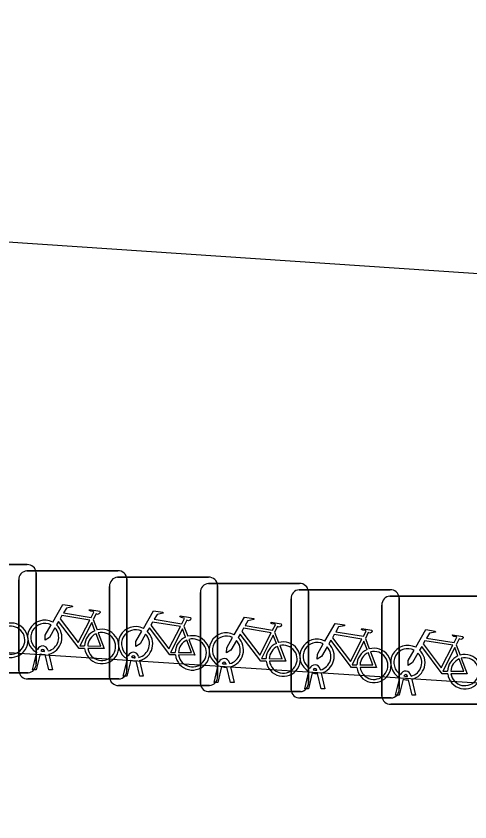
# Model space of a CAD drawing. Extents: x 161848 to 162726, y 385382 to 386521.
# Drawn here: x 162077.85 to 162082.04, y 385625.61 to 385633.06 of the extents above; entities that cross this region are included whole.
import ezdxf

# ---------------------------------------------------------------- set-up
doc = ezdxf.new("R2010")
doc.units = 0
for name, color, linetype in [('IMGEO_Fietsenrek', 7, 'Continuous'), ('IMGEO_Pand', 7, 'Continuous'), ('IMGEO_Rijbaan_lokaal_open', 7, 'Continuous')]:
    doc.layers.add(name, color=color, linetype=linetype)

msp = doc.modelspace()

# ---------------------------------------------------------------- linework, layer by layer
at = {"layer": 'IMGEO_Fietsenrek'}
for p, q in [((162077.1069, 385627.9885), (162077.9478, 385627.9885)), ((162077.9478, 385627.9885), (162077.1069, 385627.9885)), ((162077.9469, 385627.9305), (162078.7878, 385627.9305)), ((162078.7878, 385627.9305), (162077.9469, 385627.9305)), ((162078.0315, 385627.9141), (162078.0315, 385627.0732)), ((162078.0315, 385627.0732), (162078.0315, 385627.9141)), ((162078.7859, 385627.8715), (162079.6268, 385627.8715)), ((162079.6268, 385627.8715), (162078.7859, 385627.8715)), ((162077.8725, 385627.0059), (162077.8725, 385627.8468)), ((162077.8725, 385627.8468), (162077.8725, 385627.0059)), ((162078.8715, 385627.8561), (162078.8715, 385627.0152)), ((162078.8715, 385627.0152), (162078.8715, 385627.8561)), ((162079.6259, 385627.8135), (162080.4668, 385627.8135)), ((162080.4668, 385627.8135), (162079.6259, 385627.8135)), ((162079.7105, 385627.7971), (162079.7105, 385626.9562)), ((162079.7105, 385626.9562), (162079.7105, 385627.7971)), ((162078.7115, 385626.9469), (162078.7115, 385627.7878)), ((162078.7115, 385627.7878), (162078.7115, 385626.9469)), ((162079.5515, 385626.8889), (162079.5515, 385627.7298)), ((162079.5515, 385627.7298), (162079.5515, 385626.8889)), ((162080.4649, 385627.7555), (162081.3058, 385627.7555)), ((162081.3058, 385627.7555), (162080.4649, 385627.7555)), ((162080.5505, 385627.7391), (162080.5505, 385626.8982)), ((162080.5505, 385626.8982), (162080.5505, 385627.7391)), ((162080.3905, 385626.8309), (162080.3905, 385627.6718)), ((162080.3905, 385627.6718), (162080.3905, 385626.8309)), ((162081.3049, 385627.6975), (162082.1458, 385627.6975)), ((162082.1458, 385627.6975), (162081.3049, 385627.6975)), ((162081.3895, 385627.6811), (162081.3895, 385626.8402)), ((162081.3895, 385626.8402), (162081.3895, 385627.6811)), ((162081.2305, 385626.7729), (162081.2305, 385627.6138)), ((162081.2305, 385627.6138), (162081.2305, 385626.7729)), ((162078.5592, 385627.4802), (162078.5955, 385627.385)), ((162079.3982, 385627.4212), (162079.4345, 385627.326)), ((162080.2382, 385627.3632), (162080.2745, 385627.268)), ((162081.0772, 385627.3052), (162081.1135, 385627.21)), ((162081.9172, 385627.2472), (162081.9535, 385627.152)), ((162077.9995, 385627.0153), (162078.0378, 385627.1753)), ((162078.0682, 385627.1631), (162078.0329, 385627.0153)), ((162078.1099, 385627.1869), (162078.1089, 385627.1912)), ((162078.151, 385627.0153), (162078.1171, 385627.157)), ((162078.1406, 385627.1984), (162078.1424, 385627.1905)), ((162078.1494, 385627.1613), (162078.1844, 385627.0153)), ((162078.9489, 385627.1279), (162078.9479, 385627.1322)), ((162078.9796, 385627.1394), (162078.9814, 385627.1315)), ((162078.8385, 385626.9563), (162078.8768, 385627.1163)), ((162078.9072, 385627.1041), (162078.8719, 385626.9563)), ((162078.99, 385626.9563), (162078.9561, 385627.098)), ((162078.9884, 385627.1023), (162079.0234, 385626.9563)), ((162079.6785, 385626.8983), (162079.7168, 385627.0583)), ((162079.7889, 385627.0699), (162079.7879, 385627.0742)), ((162079.8196, 385627.0814), (162079.8214, 385627.0735)), ((162077.9571, 385626.9895), (162077.1162, 385626.9895)), ((162077.1162, 385626.9895), (162077.9571, 385626.9895)), ((162078.0329, 385627.0153), (162077.9995, 385627.0153)), ((162078.1844, 385627.0153), (162078.151, 385627.0153)), ((162079.7472, 385627.0461), (162079.7119, 385626.8983)), ((162079.83, 385626.8983), (162079.7961, 385627.04)), ((162079.8284, 385627.0443), (162079.8634, 385626.8983)), ((162080.5175, 385626.8403), (162080.5558, 385627.0003)), ((162080.5862, 385626.9881), (162080.5509, 385626.8403)), ((162080.6279, 385627.0119), (162080.6269, 385627.0162)), ((162080.669, 385626.8403), (162080.6351, 385626.982)), ((162080.6586, 385627.0234), (162080.6604, 385627.0155)), ((162080.6674, 385626.9863), (162080.7024, 385626.8403)), ((162078.7971, 385626.9315), (162077.9562, 385626.9315)), ((162077.9562, 385626.9315), (162078.7971, 385626.9315)), ((162078.8719, 385626.9563), (162078.8385, 385626.9563)), ((162079.0234, 385626.9563), (162078.99, 385626.9563)), ((162081.3575, 385626.7823), (162081.3958, 385626.9423)), ((162081.4262, 385626.9301), (162081.3909, 385626.7823)), ((162081.4679, 385626.9539), (162081.4669, 385626.9582)), ((162081.509, 385626.7823), (162081.4751, 385626.924)), ((162081.4986, 385626.9654), (162081.5004, 385626.9575)), ((162081.5074, 385626.9283), (162081.5424, 385626.7823)), ((162079.6361, 385626.8725), (162078.7952, 385626.8725)), ((162078.7952, 385626.8725), (162079.6361, 385626.8725)), ((162079.7119, 385626.8983), (162079.6785, 385626.8983)), ((162079.8634, 385626.8983), (162079.83, 385626.8983)), ((162080.5509, 385626.8403), (162080.5175, 385626.8403)), ((162080.7024, 385626.8403), (162080.669, 385626.8403)), ((162080.4761, 385626.8145), (162079.6352, 385626.8145)), ((162079.6352, 385626.8145), (162080.4761, 385626.8145)), ((162081.3151, 385626.7565), (162080.4742, 385626.7565)), ((162080.4742, 385626.7565), (162081.3151, 385626.7565)), ((162081.3909, 385626.7823), (162081.3575, 385626.7823)), ((162081.5424, 385626.7823), (162081.509, 385626.7823)), ((162082.1551, 385626.6985), (162081.3142, 385626.6985)), ((162081.3142, 385626.6985), (162082.1551, 385626.6985))]:
    msp.add_line(p, q, dxfattribs=at)
for points in [[(162078.1851, 385627.4572), (162078.2798, 385627.6207), (162078.366, 385627.6069), (162078.3677, 385627.5982), (162078.3116, 385627.5873), (162078.2854, 385627.542), (162078.5406, 385627.5012)], [(162078.5406, 385627.5012), (162078.5656, 385627.55), (162078.5605, 385627.554), (162078.5373, 385627.5577), (162078.5246, 385627.5652), (162078.5236, 385627.5683), (162078.5258, 385627.5729), (162078.6206, 385627.5578), (162078.6229, 385627.5475), (162078.6135, 385627.5351), (162078.6011, 385627.5287), (162078.5866, 385627.5349), (162078.5592, 385627.4802)], [(162078.5277, 385627.476), (162078.2709, 385627.517), (162078.2542, 385627.4882), (162078.4212, 385627.2679), (162078.5277, 385627.476)], [(162079.0241, 385627.3982), (162079.1188, 385627.5617), (162079.205, 385627.5479), (162079.2067, 385627.5392), (162079.1506, 385627.5283), (162079.1244, 385627.483), (162079.3796, 385627.4422)], [(162079.3796, 385627.4422), (162079.4046, 385627.491), (162079.3995, 385627.495), (162079.3763, 385627.4987), (162079.3636, 385627.5062), (162079.3626, 385627.5093), (162079.3648, 385627.5139), (162079.4596, 385627.4988), (162079.4619, 385627.4885), (162079.4525, 385627.4761), (162079.4401, 385627.4697), (162079.4256, 385627.4759), (162079.3982, 385627.4212)], [(162079.8641, 385627.3402), (162079.9588, 385627.5037), (162080.045, 385627.4899), (162080.0467, 385627.4812), (162079.9906, 385627.4703), (162079.9644, 385627.425), (162080.2196, 385627.3842)], [(162078.2058, 385627.4047), (162078.1542, 385627.3155), (162078.1143, 385627.2895), (162078.1155, 385627.337), (162078.17, 385627.4312)], [(162078.4808, 385627.2125), (162078.4311, 385627.2126), (162078.2404, 385627.4643), (162078.2214, 385627.4315)], [(162078.5757, 385627.378), (162078.5464, 385627.4548), (162078.437, 385627.2367), (162078.4797, 385627.2366)], [(162079.3667, 385627.417), (162079.1099, 385627.458), (162079.0932, 385627.4292), (162079.2602, 385627.2089), (162079.3667, 385627.417)], [(162080.2196, 385627.3842), (162080.2446, 385627.433), (162080.2395, 385627.437), (162080.2163, 385627.4407), (162080.2036, 385627.4482), (162080.2026, 385627.4513), (162080.2048, 385627.4559), (162080.2996, 385627.4408), (162080.3019, 385627.4305), (162080.2925, 385627.4181), (162080.2801, 385627.4117), (162080.2656, 385627.4179), (162080.2382, 385627.3632)], [(162080.7031, 385627.2822), (162080.7978, 385627.4457), (162080.884, 385627.4319), (162080.8857, 385627.4232), (162080.8296, 385627.4123), (162080.8034, 385627.367), (162081.0586, 385627.3262)], [(162078.5097, 385627.2365), (162078.6296, 385627.2363), (162078.5864, 385627.3499)], [(162078.6062, 385627.3568), (162078.6612, 385627.2122), (162078.5111, 385627.2125)], [(162079.0448, 385627.3457), (162078.9932, 385627.2565), (162078.9533, 385627.2305), (162078.9545, 385627.278), (162079.009, 385627.3722)], [(162079.3198, 385627.1535), (162079.2701, 385627.1536), (162079.0794, 385627.4053), (162079.0604, 385627.3725)], [(162079.4147, 385627.319), (162079.3854, 385627.3958), (162079.276, 385627.1777), (162079.3187, 385627.1776)], [(162080.2067, 385627.359), (162079.9499, 385627.4), (162079.9332, 385627.3712), (162080.1002, 385627.1509), (162080.2067, 385627.359)], [(162081.0586, 385627.3262), (162081.0836, 385627.375), (162081.0785, 385627.379), (162081.0553, 385627.3827), (162081.0426, 385627.3902), (162081.0416, 385627.3933), (162081.0438, 385627.3979), (162081.1386, 385627.3828), (162081.1409, 385627.3725), (162081.1315, 385627.3601), (162081.1191, 385627.3537), (162081.1046, 385627.3599), (162081.0772, 385627.3052)], [(162081.5431, 385627.2242), (162081.6378, 385627.3877), (162081.724, 385627.3739), (162081.7257, 385627.3652), (162081.6696, 385627.3543), (162081.6434, 385627.309), (162081.8986, 385627.2682)], [(162079.3487, 385627.1775), (162079.4686, 385627.1773), (162079.4254, 385627.2909)], [(162079.4452, 385627.2978), (162079.5002, 385627.1532), (162079.3501, 385627.1535)], [(162079.8848, 385627.2877), (162079.8332, 385627.1985), (162079.7933, 385627.1725), (162079.7945, 385627.22), (162079.849, 385627.3142)], [(162080.1598, 385627.0955), (162080.1101, 385627.0956), (162079.9194, 385627.3473), (162079.9004, 385627.3145)], [(162080.2547, 385627.261), (162080.2254, 385627.3378), (162080.116, 385627.1197), (162080.1587, 385627.1196)], [(162080.9988, 385627.0375), (162080.9491, 385627.0376), (162080.7584, 385627.2893), (162080.7394, 385627.2565)], [(162081.0457, 385627.301), (162080.7889, 385627.342), (162080.7722, 385627.3132), (162080.9392, 385627.0929), (162081.0457, 385627.301)], [(162081.0937, 385627.203), (162081.0644, 385627.2798), (162080.955, 385627.0617), (162080.9977, 385627.0616)], [(162081.8857, 385627.243), (162081.6289, 385627.284), (162081.6122, 385627.2552), (162081.7792, 385627.0349), (162081.8857, 385627.243)], [(162081.8986, 385627.2682), (162081.9236, 385627.317), (162081.9185, 385627.321), (162081.8953, 385627.3247), (162081.8826, 385627.3322), (162081.8816, 385627.3353), (162081.8838, 385627.3399), (162081.9786, 385627.3248), (162081.9809, 385627.3145), (162081.9715, 385627.3021), (162081.9591, 385627.2957), (162081.9446, 385627.3019), (162081.9172, 385627.2472)], [(162080.1887, 385627.1195), (162080.3086, 385627.1193), (162080.2654, 385627.2329)], [(162080.2852, 385627.2398), (162080.3402, 385627.0952), (162080.1901, 385627.0955)], [(162080.7238, 385627.2297), (162080.6722, 385627.1405), (162080.6323, 385627.1145), (162080.6335, 385627.162), (162080.688, 385627.2562)], [(162081.8388, 385626.9795), (162081.7891, 385626.9796), (162081.5984, 385627.2313), (162081.5794, 385627.1985)], [(162081.9337, 385627.145), (162081.9044, 385627.2218), (162081.795, 385627.0037), (162081.8377, 385627.0036)], [(162081.0277, 385627.0615), (162081.1476, 385627.0613), (162081.1044, 385627.1749)], [(162081.1242, 385627.1818), (162081.1792, 385627.0372), (162081.0291, 385627.0375)], [(162081.5638, 385627.1717), (162081.5122, 385627.0825), (162081.4723, 385627.0565), (162081.4735, 385627.104), (162081.528, 385627.1982)], [(162081.8677, 385627.0035), (162081.9876, 385627.0033), (162081.9444, 385627.1169)], [(162081.9642, 385627.1238), (162082.0192, 385626.9792), (162081.8691, 385626.9795)]]:
    msp.add_lwpolyline(points, dxfattribs=at)
for centre, radius, start, end in [((162077.9536, 385627.9108), 0.0779, 2.4484, 94.28452), ((162077.9536, 385627.9108), 0.0779, 2.4484, 94.28452), ((162077.9502, 385627.8526), 0.0779, 92.4484, 184.28452), ((162077.9502, 385627.8526), 0.0779, 92.4484, 184.28452), ((162078.7892, 385627.7936), 0.0779, 92.4484, 184.28452), ((162078.7892, 385627.7936), 0.0779, 92.4484, 184.28452), ((162078.7936, 385627.8528), 0.0779, 2.4484, 94.28452), ((162078.7936, 385627.8528), 0.0779, 2.4484, 94.28452), ((162079.6326, 385627.7938), 0.0779, 2.4484, 94.28452), ((162079.6326, 385627.7938), 0.0779, 2.4484, 94.28452), ((162079.6292, 385627.7356), 0.0779, 92.4484, 184.28452), ((162079.6292, 385627.7356), 0.0779, 92.4484, 184.28452), ((162080.4726, 385627.7358), 0.0779, 2.4484, 94.28452), ((162080.4726, 385627.7358), 0.0779, 2.4484, 94.28452), ((162080.4682, 385627.6776), 0.0779, 92.4484, 184.28452), ((162080.4682, 385627.6776), 0.0779, 92.4484, 184.28452), ((162081.3116, 385627.6778), 0.0779, 2.4484, 94.28452), ((162081.3116, 385627.6778), 0.0779, 2.4484, 94.28452), ((162081.3082, 385627.6196), 0.0779, 92.4484, 184.28452), ((162081.3082, 385627.6196), 0.0779, 92.4484, 184.28452), ((162077.7987, 385627.2899), 0.159, 187.0065, 105.77075), ((162078.1121, 385627.3159), 0.159, 62.67661, 242.13685), ((162078.1121, 385627.3159), 0.129, 63.31916, 238.90302), ((162078.1121, 385627.3159), 0.159, 283.5766, 46.60424), ((162077.7987, 385627.2899), 0.129, 188.67146, 104.58832), ((162078.1121, 385627.3159), 0.129, 283.60429, 43.43025), ((162078.6387, 385627.2319), 0.159, 113.3408, 178.32165), ((162078.6387, 385627.2319), 0.159, 187.0065, 105.77075), ((162078.6387, 385627.2319), 0.129, 113.92302, 177.95563), ((162078.6387, 385627.2319), 0.129, 188.67146, 104.58832), ((162078.9511, 385627.2569), 0.159, 62.67661, 242.13685), ((162078.9511, 385627.2569), 0.129, 63.31916, 238.90302), ((162078.9511, 385627.2569), 0.159, 283.5766, 46.60424), ((162079.7911, 385627.1989), 0.159, 62.67661, 242.13685), ((162078.9511, 385627.2569), 0.129, 283.60429, 43.43025), ((162079.4777, 385627.1729), 0.159, 113.3408, 178.32165), ((162079.4777, 385627.1729), 0.159, 187.0065, 105.77075), ((162079.4777, 385627.1729), 0.129, 113.92302, 177.95563), ((162079.4777, 385627.1729), 0.129, 188.67146, 104.58832), ((162079.7911, 385627.1989), 0.129, 63.31916, 238.90302), ((162079.7911, 385627.1989), 0.129, 283.60429, 43.43025), ((162079.7911, 385627.1989), 0.159, 283.5766, 46.60424), ((162080.6301, 385627.1409), 0.159, 62.67661, 242.13685), ((162078.0919, 385627.1873), 0.0499, 12.8025, 158.69338), ((162078.0919, 385627.1873), 0.0174, 12.8025, 163.45023), ((162080.3177, 385627.1149), 0.159, 113.3408, 178.32165), ((162080.3177, 385627.1149), 0.159, 187.0065, 105.77075), ((162080.3177, 385627.1149), 0.129, 113.92302, 177.95563), ((162080.3177, 385627.1149), 0.129, 188.67146, 104.58832), ((162080.6301, 385627.1409), 0.129, 63.31916, 238.90302), ((162080.6301, 385627.1409), 0.129, 283.60429, 43.43025), ((162080.6301, 385627.1409), 0.159, 283.5766, 46.60424), ((162081.1567, 385627.0569), 0.159, 113.3408, 178.32165), ((162081.1567, 385627.0569), 0.159, 187.0065, 105.77075), ((162081.4701, 385627.0829), 0.159, 62.67661, 242.13685), ((162081.4701, 385627.0829), 0.129, 63.31916, 238.90302), ((162078.1121, 385627.3159), 0.159, 253.99666, 271.78671), ((162078.1121, 385627.3159), 0.129, 253.41502, 269.02044), ((162078.9309, 385627.1283), 0.0499, 12.8025, 158.69338), ((162078.9309, 385627.1283), 0.0174, 12.8025, 163.45023), ((162078.9511, 385627.2569), 0.129, 253.41502, 269.02044), ((162081.1567, 385627.0569), 0.129, 113.92302, 177.95563), ((162081.1567, 385627.0569), 0.129, 188.67146, 104.58832), ((162081.4701, 385627.0829), 0.129, 283.60429, 43.43025), ((162081.4701, 385627.0829), 0.159, 283.5766, 46.60424), ((162081.9967, 385626.9989), 0.159, 113.3408, 178.32165), ((162081.9967, 385626.9989), 0.159, 187.0065, 105.77075), ((162081.9967, 385626.9989), 0.129, 188.67146, 104.58832), ((162077.9538, 385627.0674), 0.0779, 272.4484, 4.28452), ((162077.9538, 385627.0674), 0.0779, 272.4484, 4.28452), ((162078.9511, 385627.2569), 0.159, 253.99666, 271.78671), ((162079.7709, 385627.0703), 0.0499, 12.8025, 158.69338), ((162079.7709, 385627.0703), 0.0174, 12.8025, 163.45023), ((162079.7911, 385627.1989), 0.129, 253.41502, 269.02044), ((162080.6099, 385627.0123), 0.0499, 12.8025, 158.69338), ((162081.9967, 385626.9989), 0.129, 113.92302, 177.95563), ((162077.9504, 385627.0092), 0.0779, 182.4484, 274.28452), ((162077.9504, 385627.0092), 0.0779, 182.4484, 274.28452), ((162078.7938, 385627.0094), 0.0779, 272.4484, 4.28452), ((162078.7938, 385627.0094), 0.0779, 272.4484, 4.28452), ((162079.7911, 385627.1989), 0.159, 253.99666, 271.78671), ((162080.6301, 385627.1409), 0.159, 253.99666, 271.78671), ((162080.6099, 385627.0123), 0.0174, 12.8025, 163.45023), ((162080.6301, 385627.1409), 0.129, 253.41502, 269.02044), ((162081.4499, 385626.9543), 0.0499, 12.8025, 158.69338), ((162078.7894, 385626.9502), 0.0779, 182.4484, 274.28452), ((162078.7894, 385626.9502), 0.0779, 182.4484, 274.28452), ((162079.6328, 385626.9504), 0.0779, 272.4484, 4.28452), ((162079.6328, 385626.9504), 0.0779, 272.4484, 4.28452), ((162081.4701, 385627.0829), 0.159, 253.99666, 271.78671), ((162081.4499, 385626.9543), 0.0174, 12.8025, 163.45023), ((162081.4701, 385627.0829), 0.129, 253.41502, 269.02044), ((162079.6294, 385626.8922), 0.0779, 182.4484, 274.28452), ((162079.6294, 385626.8922), 0.0779, 182.4484, 274.28452), ((162080.4684, 385626.8342), 0.0779, 182.4484, 274.28452), ((162080.4684, 385626.8342), 0.0779, 182.4484, 274.28452), ((162080.4728, 385626.8924), 0.0779, 272.4484, 4.28452), ((162080.4728, 385626.8924), 0.0779, 272.4484, 4.28452), ((162081.3118, 385626.8344), 0.0779, 272.4484, 4.28452), ((162081.3118, 385626.8344), 0.0779, 272.4484, 4.28452), ((162081.3084, 385626.7762), 0.0779, 182.4484, 274.28452), ((162081.3084, 385626.7762), 0.0779, 182.4484, 274.28452)]:
    msp.add_arc(centre, radius, start, end, dxfattribs=at)
at = {"layer": 'IMGEO_Pand'}
msp.add_lwpolyline([(162029.285, 385635.956), (162044.659, 385634.952), (162044.546, 385633.206), (162101.964, 385629.344), (162102.206, 385629.327), (162102.206, 385629.243)], dxfattribs=at)
at = {"layer": 'IMGEO_Rijbaan_lokaal_open'}
msp.add_lwpolyline([(162028.926, 385630.337), (162101.971, 385625.611)], dxfattribs=at)

doc.saveas('drawing.dxf')
